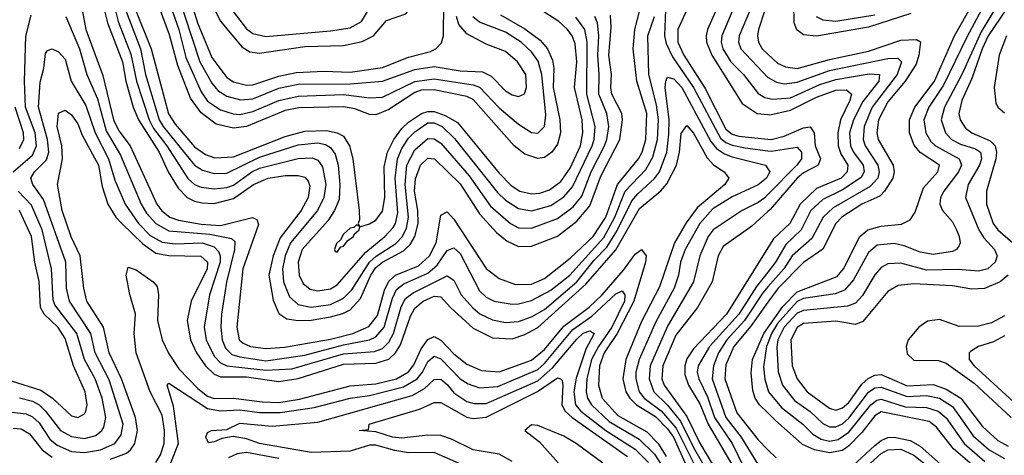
# Model space of a CAD drawing. Header units: inches. Extents: x 884549 to 1028252, y 526810 to 653624.
# Tile 304 of 656: x 897690 to 900730, y 618413 to 619760. Entities that reach past the tile are written whole.
import ezdxf

# ---------------------------------------------------------------- set-up
doc = ezdxf.new("R2010")
doc.units = ezdxf.units.IN
doc.header["$MEASUREMENT"] = 0
doc.layers.add('A8691', color=7, linetype='Continuous')
doc.layers.add('A9601', color=7, linetype='Continuous')

msp = doc.modelspace()

# ---------------------------------------------------------------- linework, layer by layer
at = {"layer": 'A8691', "color": 5}
for points, elevation in [([(897901.5, 619990), (897961.1, 619750), (898007.2, 619630), (898017.7, 619570), (898040.4, 619490), (898057, 619450), (898120.5, 619350), (898148.1, 619290), (898179, 619239), (898207.6, 619210), (898230, 619199.5), (898253.5, 619193.5), (898290, 619192.1), (898350, 619206.8), (898411.5, 619250), (898457.4, 619270), (898510, 619278.2), (898550, 619278.2), (898570, 619273.4), (898580.8, 619260.8), (898586, 619246), (898580.6, 619210), (898559.3, 619170), (898494.7, 619085.3), (898472.7, 619030), (898459.2, 618970), (898473.1, 618893.1), (898490, 618852), (898515.3, 618835.3), (898550, 618830), (898590, 618831.2), (898650, 618841.6), (898688.1, 618851.9), (898710, 618863.4), (898742.1, 618897.9), (898773.9, 618970), (898790, 618993.7), (898810, 619010.8), (898874.9, 619045.1), (898895.2, 619064.8), (898910.3, 619090), (898920.4, 619130), (898919.6, 619170), (898909.3, 619230), (898911.5, 619268.5), (898927.9, 619310), (898950, 619332), (898970.5, 619330), (899050, 619252.1), (899110, 619159.6), (899162.1, 619102.1), (899195, 619075), (899230, 619058.6), (899270, 619059.9), (899350, 619091.1), (899410, 619137.2), (899450, 619184.4), (899483.7, 619276.3), (899542.4, 619390), (899551, 619450), (899548.6, 619470), (899518.3, 619530), (899515.2, 619550), (899517.3, 619590), (899509.3, 619650), (899515.6, 619735.6), (899513.6, 619773.6)], 3220), ([(897935.6, 619990), (897994.5, 619754.5), (898033.7, 619653.7), (898050.4, 619570), (898089.9, 619450), (898103.3, 619423.3), (898144.5, 619370), (898209.1, 619269.1), (898230, 619250.7), (898250, 619242.5), (898290, 619236.9), (898330, 619240.9), (898350, 619248.7), (898406.4, 619290), (898430, 619301.2), (898550, 619330.9), (898592.9, 619332.9), (898610, 619325.8), (898625.2, 619305.2), (898635.5, 619250), (898629.1, 619210), (898609.3, 619170), (898526.6, 619070), (898509.7, 619030), (898501.9, 618990), (898505, 618950), (898523.4, 618903.4), (898550, 618880.1), (898590, 618871.5), (898650, 618879.6), (898690, 618899.4), (898715, 618925), (898769.9, 619010.1), (898790.8, 619029.2), (898851.7, 619068.3), (898872, 619090), (898884.6, 619115.4), (898890.9, 619150), (898879.9, 619250), (898885.4, 619310), (898910, 619357.2), (898950, 619392.4), (898970, 619391.6), (898990, 619378.7), (899077.5, 619277.5), (899143.8, 619183.8), (899204.8, 619130), (899230, 619116.8), (899270, 619115.8), (899350, 619145.4), (899398.3, 619181.7), (899425.2, 619214.8), (899454.4, 619290), (899495.5, 619370), (899503, 619390), (899508.5, 619430), (899502.2, 619470), (899477.5, 619530), (899479.4, 619590), (899474.8, 619650), (899478.3, 619710), (899474, 619750), (899465.4, 619770)], 3240), ([(898164.7, 620000), (898170.7, 619970), (898239, 619750), (898282.9, 619642.9), (898330, 619580.9), (898350, 619567.7), (898390, 619557.7), (898410, 619558.9), (898490, 619585.7), (898543.8, 619596.2), (898630, 619600.9), (898710, 619597.3), (898810, 619612.3), (898890, 619644.3), (898958.1, 619661.9), (898974.5, 619670), (898992, 619688), (898998.2, 619710), (898999.1, 619810), (899011.4, 619870), (899031.4, 619908.6), (899082.3, 619957.7), (899099.4, 619980.6), (899107.2, 620000)], 3380), ([(898217.8, 620000), (898219.7, 619970), (898268.7, 619870), (898291, 619791), (898310, 619754.8), (898375.8, 619675.8), (898400.9, 619660.9), (898430, 619656.1), (898570, 619677.5), (898690, 619679.9), (898747.4, 619692.6), (898781.9, 619710), (898822.6, 619757.4), (898882.4, 619777.6), (898906.5, 619810), (898936.6, 619910), (898982.7, 619990), (898985.7, 620000)], 3420), ([(898249, 620000), (898249.4, 619989.4), (898255, 619970), (898338.8, 619798.8), (898390, 619731.2), (898410, 619716.8), (898450, 619707.9), (898650, 619724.9), (898710, 619734.8), (898745.5, 619754.5), (898770, 619795.4), (898784.3, 619810), (898832.1, 619827.9), (898854, 619846), (898924.9, 619990), (898926.9, 620000)], 3440), ([(899671.6, 620000), (899705.9, 619950), (899738, 619918), (899770, 619898.8), (899794.5, 619894.5), (899850, 619901.2), (899871.2, 619891.2), (899857.6, 619830), (899813.9, 619730), (899808.9, 619710), (899810, 619690), (899826.5, 619650), (899920.8, 619500.8), (899966.3, 619470), (900000, 619466.7)], 3220), ([(899716.9, 620000), (899745.4, 619965.4), (899790, 619939.6), (899830, 619938.8), (899910, 619962.8), (899933.4, 619953.4), (899927, 619910), (899899.9, 619810), (899857.6, 619710), (899856, 619690), (899860.4, 619670), (899885.7, 619630), (899925, 619590), (899970, 619532), (899990, 619519.6), (900000, 619517.4)], 3240), ([(900000, 619984.4), (899970.5, 619910), (899944.8, 619790), (899911.1, 619710), (899909.5, 619690), (899916.3, 619670), (900000, 619581.5)], 3260), ([(897883.3, 619790), (897893.9, 619730), (897946.9, 619586.9), (897979.5, 619450), (897996.3, 619416.3), (898031.3, 619370), (898113.8, 619190), (898129.2, 619169.2), (898153.4, 619150), (898180.3, 619140.3), (898250, 619127.9), (898310, 619124.2), (898408.3, 619148.3), (898422.5, 619142.5), (898427.3, 619127.3), (898378.5, 618990), (898360.9, 618810), (898368.1, 618770), (898380, 618760), (898402.7, 618750), (898450, 618743.5), (898507.8, 618747.8), (898650, 618772.9), (898718.9, 618790), (898768.4, 618811.6), (898794.2, 618845.8), (898816.2, 618923.8), (898830, 618952), (898850.2, 618969.8), (898921.1, 618998.9), (898955.7, 619030), (898975.4, 619070), (898990, 619155.5), (899010, 619166.2), (899030, 619143.4), (899130, 618990.8), (899170, 618959.7), (899221.2, 618941.2), (899270, 618942.8), (899310, 618960.1), (899390, 619023.3), (899460.6, 619090), (899499.8, 619150), (899535.7, 619250), (899600.5, 619330), (899611.7, 619350), (899623.2, 619390), (899625.9, 619470), (899595.2, 619570), (899583.6, 619670), (899589, 619730), (899615.1, 619830)], 3180), ([(899174.6, 619774.6), (899250, 619731.5), (899296.4, 619696.4), (899319.3, 619670), (899335.2, 619635.2), (899338.7, 619610), (899336.7, 619550), (899358.1, 619450), (899359.2, 619410), (899350, 619374.7), (899333.2, 619350), (899310, 619334.1), (899290, 619331.1), (899250, 619344.6), (899216.9, 619370), (899090, 619513.3), (899070, 619522.4), (898970, 619543.2), (898930, 619541.9), (898910, 619534.6), (898830, 619482.8), (898790, 619465.7), (898770, 619466.9), (898724.4, 619484.4), (898690, 619490.6), (898552.1, 619487.9), (898510, 619478.7), (898390, 619429.6), (898350, 619424.8), (898296.7, 619436.7), (898250, 619471.5), (898217.6, 619517.6), (898178.2, 619618.2), (898152.9, 619712.9), (898104.5, 619844.5)], 3320), ([(898139.1, 619850), (898181.1, 619730), (898203.3, 619643.3), (898250, 619537.3), (898270, 619508.3), (898310, 619481.1), (898348.7, 619468.7), (898370, 619466.9), (898410, 619475.8), (898490, 619510.4), (898550, 619523.8), (898690, 619528.4), (898770, 619518.3), (898810, 619520.9), (898910, 619569), (898970, 619577.3), (899090, 619558.8), (899110, 619551), (899170, 619487.8), (899230, 619436.9), (899270, 619411.2), (899290, 619409.6), (899310, 619429.3), (899314.1, 619465.9), (899302.4, 619590), (899291.2, 619631.2), (899270, 619660.8), (899238, 619690), (899190, 619720.9), (899110, 619752.2), (899089, 619769)], 3340), ([(898173.8, 619850), (898245.7, 619630), (898283.4, 619563.4), (898301.5, 619541.5), (898330, 619523.9), (898372.1, 619512.1), (898410, 619515.5), (898490, 619548.2), (898550, 619561), (898710, 619561.7), (898810, 619570.3), (898910, 619605.8), (898970, 619614.8), (899050, 619602.2), (899118.6, 619598.6), (899145.8, 619585.8), (899190, 619540.3), (899210, 619527.1), (899230, 619522.5), (899248.8, 619531.2), (899255, 619550), (899252.2, 619590), (899226.7, 619630), (899190, 619661.1), (899130, 619684.5), (899070, 619716.6), (899045.4, 619745.4), (899038.1, 619770)], 3360), ([(900000, 619834.5), (899990.6, 619789.4), (899971.2, 619730), (899967.7, 619710), (899970.8, 619690.8), (899982.7, 619670), (900000, 619653.7)], 3280), ([(898047.9, 619790), (898096.4, 619670), (898149.1, 619469.1), (898170, 619437), (898230, 619367.4), (898263.3, 619343.3), (898293, 619333), (898350, 619336.3), (898510, 619398.8), (898570, 619415.6), (898637.3, 619417.3), (898670.5, 619410.5), (898690, 619399.7), (898708.7, 619370), (898718.5, 619330), (898737.9, 619170), (898738.8, 619141.2), (898734.8, 619130), (898739.6, 619120.4), (898730, 619126), (898722, 619118), (898710, 619115.8), (898690, 619097.2), (898680.8, 619079.2), (898668.1, 619068.1), (898661.7, 619050), (898663.6, 619043.6), (898670, 619041.1), (898681.8, 619058.2), (898690, 619060.2), (898702.8, 619077.2), (898721, 619090), (898723, 619097), (898738, 619110), (898740.1, 619119.9), (898770, 619128.7), (898790, 619140.7), (898810, 619167.7), (898817, 619210), (898815.1, 619304.9), (898825.6, 619350), (898845.3, 619390), (898870, 619423.6), (898890, 619442.9), (898930.9, 619470), (898950, 619476.5), (898970, 619475.8), (899003.8, 619463.8), (899041.8, 619441.8), (899170, 619285.3), (899207, 619247), (899233.9, 619230), (899270, 619221.3), (899296.3, 619223.7), (899326, 619234), (899360.7, 619259.3), (899390, 619300.8), (899421.3, 619370), (899428.9, 619410), (899426.4, 619450), (899403, 619550), (899409.8, 619630), (899405.1, 619685.1), (899395.6, 619710), (899381.7, 619730), (899354.5, 619754.5), (899293.7, 619793.7)], 3280), ([(897670, 619290.1), (897730, 619341.3), (897741.7, 619370), (897738.1, 619410), (897708.3, 619490), (897704.8, 619570), (897709.3, 619709.3), (897725.8, 619774.2)], 3160), ([(897832.5, 619770), (897874.5, 619670), (897897.4, 619590), (897930, 619515.3), (897956.6, 619416.6), (898001.5, 619341.5), (898064.8, 619190), (898081.8, 619161.8), (898110.4, 619130), (898150, 619107.6), (898276.7, 619096.7), (898343.8, 619083.8), (898354.4, 619074.4), (898353.7, 619050), (898328.5, 618948.5), (898313.4, 618850), (898311, 618810), (898314.8, 618770), (898325, 618745), (898345.4, 618725.4), (898370, 618717.7), (898450, 618705.9), (898570, 618723.1), (898690, 618754.7), (898769.5, 618770.5), (898790, 618779.3), (898815.7, 618810), (898840.8, 618899.2), (898853.7, 618926.3), (898876, 618944), (898950, 618976.6), (898978.7, 619001.3), (899010, 619046.3), (899030, 619054.3), (899050, 619036.9), (899110, 618922.2), (899130, 618901.8), (899154.6, 618890), (899210, 618881.1), (899230, 618881.6), (899270, 618892), (899330, 618923.8), (899388.3, 618970), (899493, 619087), (899527.5, 619150), (899559.6, 619230), (899622.7, 619297.3), (899644.7, 619335.3), (899658.6, 619390), (899661.8, 619450), (899656.5, 619496.5), (899632.7, 619590), (899629.5, 619710), (899650, 619769.3)], 3160), ([(898016.4, 619790), (898062.6, 619670), (898078.7, 619590), (898121.1, 619450), (898132.6, 619430), (898230, 619310.6), (898254.4, 619294.4), (898290, 619284.6), (898330, 619285.9), (898430, 619334.8), (898550, 619372.6), (898610, 619379.5), (898634, 619374), (898650, 619364.4), (898664.1, 619344.1), (898673.1, 619310), (898678.9, 619250), (898675.9, 619204.1), (898662.3, 619170), (898641.4, 619138.6), (898561.9, 619050), (898549.3, 619010), (898552.9, 618970), (898564.8, 618944.8), (898587.3, 618927.3), (898610, 618922.2), (898650, 618928.1), (898670, 618939.9), (898758.3, 619041.7), (898817.2, 619090), (898842.6, 619117.4), (898850.6, 619130), (898857.5, 619162.5), (898849.6, 619270), (898856.9, 619330), (898870, 619362), (898890, 619393.4), (898910, 619413.5), (898950, 619440.9), (898970, 619441.2), (898994.6, 619430), (899032.3, 619392.3), (899165.3, 619225.3), (899190, 619202.5), (899230, 619175.9), (899270, 619169.5), (899330, 619185.9), (899370, 619212), (899397, 619243), (899456.9, 619370), (899463.3, 619390), (899466.6, 619430), (899440.9, 619530), (899442.4, 619690), (899434.3, 619730), (899407.5, 619767.5)], 3260), ([(899684.2, 619790), (899680.7, 619710), (899685.9, 619685.9), (899705.5, 619645.5), (899770.2, 619550.2), (899853.4, 619393.4), (899870, 619380.1), (899890, 619371.8), (899930, 619363.7), (900000, 619354.7)], 3160), ([(899749.3, 619790), (899721.7, 619730), (899721.5, 619690), (899740.7, 619650), (899806.7, 619546.7), (899870, 619421.3), (899890, 619406), (899910, 619399.8), (900000, 619390.8)], 3180), ([(897630, 618550.6), (897710, 618541.8), (897730, 618532.9), (897750, 618513.4), (897783.6, 618463.6), (897805.3, 618445.3), (897850, 618425.3), (897890, 618421.9), (897939.5, 618430), (897984, 618450), (898003.6, 618476.4), (898009.2, 618510), (897966.4, 618646.4), (897923.4, 618730), (897909.3, 618790), (897843.4, 618890), (897834.3, 618930), (897832.8, 619010), (897764, 619204), (897730.3, 619250), (897724.9, 619270), (897736.1, 619290), (897773, 619327), (897780.2, 619350), (897775.9, 619390), (897748.2, 619490), (897753.3, 619566.7), (897764.6, 619610), (897770, 619655.5), (897775.5, 619664.5), (897790, 619670.2), (897810, 619660.5), (897830, 619637.7), (897849.4, 619570), (897894.4, 619494.4), (897922.9, 619410), (897964.5, 619330), (897984.2, 619264.2), (898015.2, 619190), (898056.5, 619130), (898093.3, 619093.3), (898130, 619072), (898170, 619067.1), (898253.6, 619070), (898290, 619057.9), (898303.7, 619043.7), (898308.8, 619030), (898308.5, 619010), (898275.8, 618910), (898259.8, 618810), (898265.5, 618770), (898290, 618720.4), (898310, 618698.9), (898329.9, 618689.9), (898450, 618676.8), (898530, 618680.3), (898690, 618726.9), (898785.2, 618734.8), (898810, 618744), (898830, 618763.6), (898844.5, 618790), (898867.6, 618872.4), (898881.5, 618898.5), (898904.3, 618915.7), (899010, 618968), (899030, 618955), (899053.5, 618910), (899088.9, 618868.9), (899110.9, 618850.9), (899150, 618831.9), (899190, 618823.7), (899230, 618827.3), (899270, 618841), (899310, 618863.9), (899410, 618950), (899463.5, 619016.5), (899503, 619057), (899533.3, 619106.7), (899580, 619200), (899598.1, 619221.9), (899650, 619268.6), (899665.3, 619290), (899687.7, 619350), (899693.9, 619406.1), (899695.1, 619450), (899682.7, 619550), (899684.4, 619570), (899690, 619581.7), (899710, 619577.4), (899734.7, 619550), (899823.5, 619383.5), (899841.4, 619361.4), (899865.5, 619345.5), (899890, 619336), (899992.5, 619310), (900000, 619298.9)], 3140), ([(897690, 619361.9), (897702.5, 619390), (897702.2, 619410), (897676.4, 619490)], 3180), ([(897970, 618401.4), (898019.7, 618420.3), (898032.5, 618430), (898045.9, 618450), (898053.9, 618490), (898047.1, 618530), (898004.1, 618650), (897965.9, 618730), (897948.9, 618810), (897897.2, 618890), (897887.7, 618930), (897876.7, 619030), (897849.1, 619089.1), (897821.5, 619170), (897806.9, 619250), (897822.5, 619330), (897820.3, 619370), (897805.5, 619430), (897810, 619471.3), (897830, 619480.2), (897850, 619465.9), (897870, 619437.9), (897882.6, 619402.6), (897933.4, 619310), (897944.3, 619244.3), (897962.5, 619190), (897986.7, 619150), (898005.9, 619130), (898070, 619067.1), (898110, 619038.6), (898150, 619030.8), (898249, 619029), (898269.7, 619010), (898269, 618990), (898219.5, 618890), (898207.2, 618830), (898216.9, 618770), (898236.1, 618730), (898263.2, 618690), (898290, 618664.1), (898310, 618655.6), (898390, 618656), (898490, 618641.7), (898550, 618650.7), (898690, 618695.7), (898790, 618698.1), (898829.3, 618710.7), (898850, 618730), (898865.2, 618754.8), (898896.5, 618843.5), (898910, 618868.6), (898936, 618890), (898970, 618905.1), (898990, 618903.7), (899020.1, 618870), (899090, 618806), (899150, 618777), (899210, 618773.5), (899250, 618786.4), (899290, 618808.4), (899437.6, 618942.4), (899530, 619048.4), (899603.4, 619176.6), (899669.2, 619230.8), (899687.9, 619252.1), (899718.1, 619310), (899727.2, 619350), (899732.4, 619407.6), (899750, 619433.2), (899770, 619408.9), (899812.4, 619332.4), (899831.7, 619311.7), (899865, 619290), (899879.5, 619270), (899866.8, 619250), (899781.7, 619178.3), (899748, 619132), (899711.5, 619070), (899665.7, 618934.3), (899610, 618826.9), (899561.5, 618710), (899552.4, 618650), (899561.3, 618610), (899574.1, 618590), (899594.4, 618570), (899653, 618533), (899690, 618495.4), (899708.1, 618470), (899761.9, 618350)], 3120), ([(900000, 619278.3), (899995.6, 619270), (899970, 619249.9), (899890, 619212.3), (899830, 619175.4), (899790, 619130), (899744.3, 619050), (899730, 619010.6), (899724, 618970), (899711, 618930), (899653.5, 618826.5), (899602.5, 618710), (899592.3, 618670), (899592.1, 618650), (899603, 618610), (899618.1, 618590), (899670.7, 618550.7), (899717.2, 618497.2), (899783.4, 618363.4), (899830, 618297.5), (899866.2, 618226.2), (899898.5, 618198.5), (900000, 618160.6)], 3140), ([(897690, 618591.6), (897730, 618581.2), (897750, 618569.3), (897769.5, 618550), (897815.7, 618490), (897850, 618471.4), (897890, 618465), (897925.1, 618474.9), (897944, 618490), (897950, 618500.9), (897955.7, 618530), (897945.1, 618590), (897922.9, 618650), (897890, 618710), (897866.5, 618790), (897798.2, 618878.2), (897793.7, 618893.7), (897788.1, 618990), (897759.6, 619110), (897726.9, 619186.9), (897685.3, 619230)], 3160), ([(900000, 619219.8), (899990, 619209.7), (899970, 619194.6), (899920.1, 619170), (899831.2, 619110), (899815.1, 619090), (899790.3, 619030), (899770.3, 618950), (899690, 618812.8), (899636.6, 618690), (899633.6, 618650), (899647.3, 618610), (899690, 618568.1), (899730, 618519.2), (899770, 618437.3), (899809.3, 618369.3), (899852.4, 618310), (899883.8, 618250), (899910, 618228.2), (900000, 618197.3)], 3160), ([(897663.8, 618643.8), (897755, 618615), (897791.4, 618590), (897850, 618535.2), (897870, 618530.7), (897890, 618541.7), (897894.3, 618550), (897897.9, 618570), (897892, 618610), (897856.7, 618690), (897830, 618775), (897808.4, 618808.4), (897765.6, 618850), (897754, 618870), (897750.7, 618950.7), (897737.1, 619010), (897726.5, 619090), (897689.7, 619169.7)], 3180), ([(900000, 619167.5), (899950, 619121.6), (899861.4, 619058.6), (899846, 619030), (899827.5, 618950), (899782.6, 618870), (899715.5, 618784.5), (899675.9, 618690), (899672.2, 618650), (899679.5, 618630), (899750, 618533.5), (899790, 618450.8), (899838, 618370), (899891.8, 618291.8), (899909.7, 618269.7), (899930, 618254.9), (900000, 618233.5)], 3180), ([(898110, 618391.4), (898125.2, 618414.8), (898136.4, 618450), (898137.2, 618490), (898130, 618538.1), (898093.3, 618610), (898049.9, 618730.1), (898043.4, 618790), (898047.9, 618850), (898029.9, 618910.1), (898018.9, 618970), (898025.1, 618994.9), (898050, 618987), (898102.3, 618950), (898114.8, 618934.8), (898118.8, 618910), (898115.7, 618830), (898130, 618770), (898149.4, 618729.4), (898180.9, 618680.9), (898239.8, 618619.8), (898270, 618596.3), (898290, 618589.3), (898350, 618590), (898438.5, 618578.5), (898490, 618577), (898553.4, 618586.6), (898710, 618628.2), (898790, 618634.7), (898853.5, 618650), (898890, 618671.8), (898906.7, 618693.3), (898930, 618742.1), (898950, 618771.5), (898970, 618780.7), (898990, 618769.8), (899030, 618726.9), (899070, 618694.8), (899115.7, 618675.7), (899170, 618671.7), (899270, 618707.7), (899310, 618740.2), (899370, 618812.5), (899448.2, 618871.8), (899488, 618910), (899554.1, 618985.9), (899590, 619035.2), (899610.1, 619050.1), (899624, 619030), (899622.3, 619010), (899586.4, 618890), (899534.9, 618790), (899494.5, 618730), (899480.5, 618690), (899476.5, 618630), (899488.7, 618590), (899536.8, 618536.8), (899625.7, 618485.7), (899661, 618450), (899686.1, 618410)], 3080), ([(900000, 619054.5), (899871.9, 618850), (899770, 618742.8), (899750, 618712.1), (899743.1, 618690), (899743.2, 618663.2), (899755.2, 618630), (899790, 618572.7), (899816, 618510), (899909.3, 618350), (899930, 618327.9), (899950, 618314.5), (900000, 618298.1)], 3220), ([(900000, 618979.7), (899964.9, 618935.1), (899909.9, 618850), (899820, 618750), (899784.7, 618690), (899782, 618670), (899786.2, 618650), (899813.8, 618593.8), (899835.4, 618530), (899889.3, 618450), (899928.8, 618370), (899948, 618350), (899970, 618337.7), (900000, 618329.1)], 3240), ([(898156.8, 618390), (898180.1, 618450), (898165.4, 618565.4), (898145.7, 618630), (898150, 618636.1), (898270, 618558), (898310, 618551.2), (898370, 618554.2), (898430, 618545.9), (898494.4, 618545.6), (898598.9, 618561.1), (898710, 618589.8), (898770, 618598), (898874.5, 618625.5), (898917.1, 618650), (898934, 618670), (898950, 618703.7), (898970, 618720.1), (898990, 618711.8), (899050, 618650.4), (899074.4, 618634.4), (899110, 618622.1), (899166.3, 618626.3), (899290, 618679.2), (899310, 618697), (899397.6, 618802.4), (899456.8, 618843.2), (899530, 618912.1), (899550, 618921.5), (899558.3, 618910), (899557.1, 618890), (899518.2, 618810), (899476.5, 618750), (899455.6, 618710), (899440.6, 618650), (899438.7, 618610), (899442.8, 618590), (899455.2, 618570), (899510, 618518.2), (899603, 618463), (899650, 618417.3), (899668.5, 618388.5)], 3060), ([(900000, 618934.1), (899984.1, 618915.9), (899927.7, 618830), (899873.5, 618770), (899847, 618730), (899831.9, 618690), (899828.3, 618650), (899870.5, 618530), (899917.5, 618470), (899967.5, 618387.5), (899990.2, 618370.2), (900000, 618366.1)], 3260), ([(900000, 618886.4), (899947.1, 618812.9), (899895.2, 618750), (899870, 618693.2), (899866.8, 618650), (899904.5, 618544.5), (899970, 618461.1), (900000, 618430.9)], 3280), ([(899070, 618377.6), (898970, 618422), (898890, 618421.4), (898848.2, 618428.2), (898790, 618445.3), (898770, 618445), (898710, 618425.9), (898590, 618422.4), (898430.8, 618450), (898390, 618464.4), (898348.8, 618471.2), (898314.2, 618465.8), (898290, 618454.7), (898272.5, 618452.5), (898264.8, 618470), (898270, 618484), (898282, 618490), (898330, 618492.9), (898370, 618512.5), (898470, 618503.9), (898610, 618516.4), (898901.6, 618598.4), (898939.9, 618620.1), (898970, 618647.8), (898990, 618648.7), (899010, 618632.3), (899030, 618606.6), (899070, 618580.1), (899093.2, 618573.2), (899130, 618574), (899290, 618643.2), (899335.5, 618684.5), (899410, 618772.3), (899430, 618791.2), (899450, 618798.7), (899463.4, 618790), (899438.2, 618741.8), (899408.1, 618651.9), (899400.6, 618610), (899405.9, 618570), (899422.5, 618550), (899499.3, 618490), (899590, 618432.7), (899631.3, 618391.3)], 3040), ([(900000, 618544.6), (899974.5, 618570), (899960.9, 618590), (899953.9, 618613.9), (899948.3, 618668.3), (899952.1, 618710), (899987.7, 618790), (900000, 618807.5)], 3320), ([(900000, 618760.6), (899995.9, 618750), (899986.6, 618686.6), (899990, 618649.1), (900000, 618616.5)], 3340), ([(899210, 618394.2), (899170, 618417.4), (899090, 618430.3), (899023.6, 618463.6), (898990, 618475.1), (898950, 618475.8), (898870, 618466.5), (898840.9, 618470), (898790, 618486.4), (898738, 618490), (898766.5, 618493.5), (898768.9, 618510), (898924.2, 618555.8), (898970, 618577.1), (898990, 618576.9), (899070, 618531.3), (899090, 618527.1), (899130, 618531.5), (899288.8, 618611.2), (899350, 618652.6), (899359.7, 618650), (899365.1, 618645.1), (899366.4, 618630), (899363.7, 618570), (899373.8, 618550), (899395.9, 618530), (899566.1, 618410)], 3020), ([(897670, 618497.7), (897695, 618495), (897720.2, 618480.2), (897759.6, 618430), (897790, 618407.4)], 3120), ([(899490, 618389.6), (899408, 618450), (899370, 618472.6), (899290, 618506), (899270, 618507.8), (899249.7, 618490), (899294.8, 618454.8), (899352.1, 618390)], 2980), ([(898490, 618404), (898390, 618422.6), (898361.7, 618418.3), (898334.6, 618405.4)], 3060)]:
    msp.add_lwpolyline(points, dxfattribs=dict(at, elevation=elevation))
at = {"layer": 'A9601', "color": 5}
for points, elevation in [([(900718, 619822), (900658, 619722), (900598.4, 619590), (900545.2, 619490), (900535.2, 619450), (900547.8, 619410), (900566.3, 619390), (900594.7, 619374.7), (900640.4, 619360.4), (900655.9, 619350), (900659.6, 619330), (900653.3, 619310), (900618.4, 619250), (900610.1, 619210), (900651.4, 619110), (900666.1, 619086.1), (900699.3, 619050), (900707.5, 619030), (900701.5, 619010), (900679.3, 618990), (900650, 618982.3), (900587.5, 618987.5), (900490, 618985.9), (900410, 619007.7), (900370, 619005.1), (900350, 618993.5), (900330, 618971.4), (900292.2, 618907.8), (900270, 618883.9), (900245.8, 618874.2), (900110, 618861.2), (900090, 618853), (900050.2, 618810), (900030.9, 618770), (900027.6, 618747.6), (900031.3, 618671.3), (900044.8, 618630), (900082.5, 618582.5), (900130, 618548.6), (900170, 618511.6), (900190, 618501.2), (900210, 618501.3), (900230, 618511), (900250, 618528.1), (900310, 618608.6), (900330, 618622.5), (900350, 618624.5), (900430, 618594.9), (900490, 618598), (900530, 618589.8), (900570, 618564.6), (900633.5, 618473.5), (900683, 618430), (900730, 618403.9)], 3360), ([(900756.4, 619823.6), (900679.6, 619710), (900661.2, 619670), (900630, 619577.6), (900599.1, 619510), (900589.3, 619470), (900593.4, 619450), (900610, 619424.1), (900629.7, 619409.7), (900685.6, 619385.6), (900701.5, 619370), (900706, 619350), (900704.1, 619330), (900675.2, 619230), (900675.1, 619190), (900695.4, 619130), (900710.1, 619110), (900756.1, 619070)], 3380), ([(900000, 618807.5), (900046.4, 618873.6), (900090, 618918.4), (900213.4, 618966.6), (900233.7, 618990), (900284.1, 619090), (900308.4, 619110), (900350, 619121.8), (900412.6, 619127.4), (900439.1, 619140.9), (900454.7, 619165.3), (900480.2, 619239.8), (900524.8, 619290), (900530.1, 619310), (900469.8, 619349.8), (900451.6, 619371.6), (900437.2, 619410), (900436.8, 619450), (900453.7, 619490), (900513.9, 619570), (900576.5, 619710), (900632.6, 619810)], 3320), ([(900441.3, 619778.7), (900310, 619736.8), (900150, 619708.8), (900110, 619712.6), (900088.9, 619728.9), (900080.7, 619750), (900080.3, 619810)], 3320), ([(900659.6, 619790), (900614.1, 619705.9), (900542, 619558), (900496.5, 619490), (900481.3, 619450), (900487.9, 619410), (900503.3, 619383.3), (900517.8, 619370), (900590.5, 619330), (900596, 619316), (900597.3, 619310), (900588.2, 619290), (900542.8, 619230), (900533.2, 619210), (900530.5, 619190), (900538.6, 619170), (900570, 619134.8), (900582.3, 619110), (900590.7, 619089.3), (900593.4, 619070), (900590, 619062.2), (900582.5, 619050), (900570, 619043.5), (900510, 619034.1), (900470, 619040.9), (900421, 619061), (900390, 619068.3), (900337.4, 619062.6), (900310, 619040.2), (900264.6, 618955.4), (900235.9, 618924.1), (900207.2, 618912.8), (900110, 618897.7), (900090, 618888.4), (900030, 618820.5), (900011.3, 618790), (900000, 618760.6)], 3340), ([(900148.9, 619770), (900170, 619759.8), (900210, 619755.4), (900330, 619774.6)], 3340), ([(900736.6, 619710), (900713.6, 619650), (900698.4, 619550), (900703.3, 619503.3), (900710, 619489.2), (900730, 619471.9)], 3420), ([(900000, 619653.7), (900030, 619625.4), (900053.8, 619613.8), (900090, 619609.4), (900190, 619637), (900310, 619662.4), (900410, 619696.1), (900458.6, 619698.6), (900471.2, 619691.2), (900466.2, 619650), (900457.3, 619622.7), (900423.2, 619570), (900370, 619505.8), (900341.6, 619450), (900336.6, 619410), (900340.5, 619390), (900386.9, 619310), (900390.1, 619290), (900385.2, 619270), (900360.2, 619230), (900345.1, 619214.9), (900290, 619189.2), (900228.2, 619150), (900209.5, 619130), (900169.3, 619050.7), (900110, 619009.6), (900031.3, 618930), (900000, 618886.4)], 3280), ([(900000, 619581.5), (900000.7, 619580.7), (900026.8, 619566.8), (900050, 619562.1), (900090, 619566.3), (900190, 619603.1), (900370, 619640.4), (900401.4, 619641.4), (900412.6, 619630), (900398.6, 619590), (900321.7, 619490), (900297, 619430), (900294, 619390), (900300.6, 619370), (900339.8, 619310), (900343.9, 619290), (900338.9, 619270), (900315.5, 619244.5), (900201.6, 619178.4), (900170.1, 619150), (900135.9, 619084.1), (900075.2, 619030), (900048.7, 618990), (900000, 618934.1)], 3260), ([(900000, 619517.4), (900014.2, 619514.2), (900070, 619518.3), (900160.2, 619559.8), (900210, 619574.9), (900312.4, 619592.4), (900344.1, 619590), (900342.2, 619570), (900293.1, 619506.9), (900264, 619450), (900251.4, 619410), (900255.4, 619370), (900264.7, 619350), (900294.4, 619310), (900297.5, 619290), (900288, 619272), (900230, 619234.4), (900170, 619204), (900132.2, 619170), (900102.6, 619110), (900055.2, 619064.8), (900023.8, 619010), (900000, 618979.7)], 3240), ([(900000, 619466.7), (900006.1, 619466.1), (900070, 619479.9), (900150, 619520.3), (900210, 619541.7), (900243, 619543), (900257.8, 619530), (900252.9, 619510), (900223.6, 619450), (900215.4, 619410), (900216.9, 619370), (900225.5, 619345.5), (900247, 619310), (900244.5, 619290), (900225.8, 619270), (900150, 619237.9), (900099.9, 619190), (900067.2, 619130), (900017.5, 619082.5), (900000, 619054.5)], 3220), ([(900000, 619390.8), (900010, 619389.9), (900050, 619399.5), (900110, 619425.2), (900130, 619428.8), (900142.3, 619410), (900146.3, 619370), (900162.3, 619330), (900154.7, 619310), (900110, 619286.5), (900090.6, 619270), (900006.5, 619173.5), (900000, 619167.5)], 3180), ([(900000, 619354.7), (900010, 619353.4), (900090, 619365.7), (900104, 619350), (900103.8, 619330), (900088.9, 619310), (900000, 619219.8)], 3160), ([(900000, 619298.9), (900006.1, 619290), (900000, 619278.3)], 3140), ([(900741.5, 618970), (900716.5, 618950), (900668.7, 618928.7), (900630, 618926.6), (900570, 618937.6), (900450, 618943.3), (900401.8, 618938.2), (900370, 618920.1), (900292.8, 618827.2), (900270, 618817.9), (900210, 618828.2), (900110, 618820.8), (900090, 618808.1), (900070.3, 618770), (900075.1, 618690), (900090, 618650.1), (900121.2, 618610), (900190, 618559.3), (900210, 618553.4), (900230, 618559.8), (900250, 618577.1), (900290, 618633.6), (900309.1, 618650.9), (900330, 618661.2), (900350, 618663.2), (900430, 618628.4), (900510, 618632.4), (900550, 618617.8), (900595.2, 618590), (900662.6, 618502.6), (900710, 618458.8), (900741.7, 618441.7)], 3380), ([(900730, 618845.1), (900690, 618822.6), (900650, 618812.3), (900590, 618811.9), (900530, 618833.5), (900492.2, 618827.8), (900466, 618810), (900433.4, 618770), (900426.9, 618750), (900430, 618727.4), (900450, 618707.1), (900526.1, 618706.1), (900550, 618698), (900636.9, 618636.9), (900750.9, 618530.9)], 3420), ([(900730, 618782.3), (900695.9, 618764.1), (900650.4, 618749.6), (900625.4, 618734.6), (900620.9, 618730), (900621.7, 618710), (900636.5, 618690), (900770, 618567.8)], 3440), ([(900000, 618616.5), (900002, 618610), (900041.5, 618561.5), (900107.6, 618510), (900139.1, 618479.1), (900163.9, 618463.9), (900190, 618457.5), (900217.3, 618462.7), (900250, 618484.6), (900317.9, 618570), (900336, 618584), (900350, 618587.2), (900423.3, 618563.3), (900490, 618561.2), (900525.6, 618550), (900550, 618529.4), (900605.4, 618450), (900670, 618394.7)], 3340), ([(900658.9, 618358.9), (900573.2, 618433.2), (900520.5, 618500.5), (900497.6, 618517.6), (900350, 618547.8), (900330, 618535.8), (900290, 618484.3), (900250, 618442.4), (900230, 618428.9), (900190, 618421.1), (900144.3, 618430), (900107, 618447), (900022.3, 618522.3), (900000, 618544.6)], 3320), ([(900250, 618369.5), (900330, 618443.4), (900350, 618459.6), (900370, 618468.3), (900390, 618470), (900439, 618459), (900470, 618442), (900551.2, 618370)], 3280), ([(900000, 618430.9), (900025.4, 618405.4)], 3280), ([(900261.1, 618338.9), (900350, 618419.1), (900370, 618430), (900410, 618432.5), (900450, 618413.8), (900519.3, 618359.3)], 3260)]:
    msp.add_lwpolyline(points, dxfattribs=dict(at, elevation=elevation))

doc.saveas('drawing.dxf')
